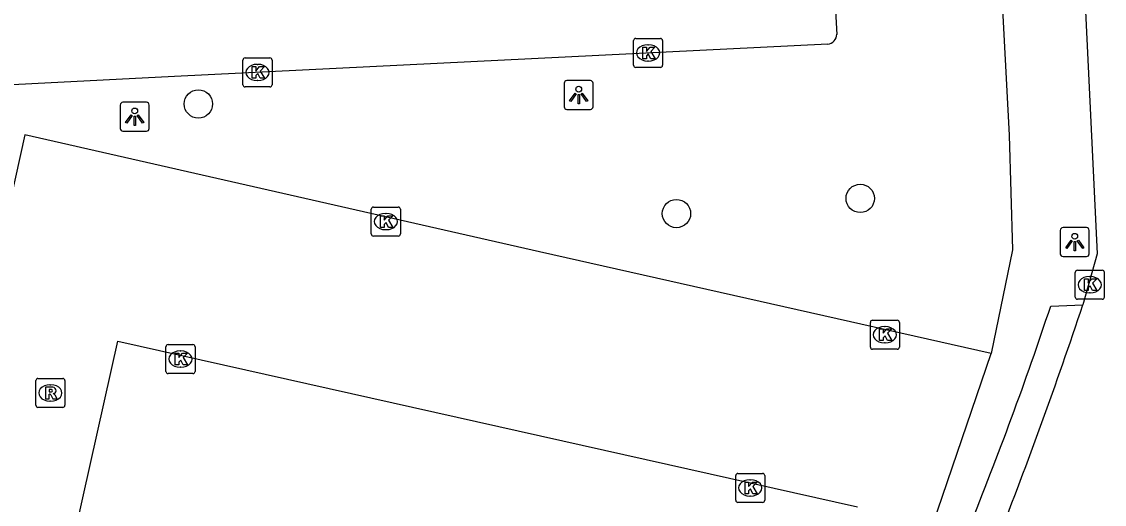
# Model space of a CAD drawing. Extents: x 160026 to 161302, y 384757 to 385701.
# Drawn here: x 160909.05 to 160946.35, y 385249.27 to 385265.91 of the extents above; entities that cross this region are included whole.
import ezdxf

# ---------------------------------------------------------------- set-up
doc = ezdxf.new("R2010")
doc.units = 0
for name, color, linetype in [('IMGEO_Boom', 7, 'Continuous'), ('IMGEO_Kolk', 7, 'Continuous'), ('IMGEO_Lichtpunt', 7, 'Continuous'), ('IMGEO_Parkeervlak_open', 7, 'Continuous'), ('IMGEO_Rijbaan_lokaal_open', 7, 'Continuous'), ('IMGEO_Rioolput', 7, 'Continuous'), ('IMGEO_Voetpad_open', 7, 'Continuous')]:
    doc.layers.add(name, color=color, linetype=linetype)

msp = doc.modelspace()

# ---------------------------------------------------------------- linework, layer by layer
at = {"layer": 'IMGEO_Boom'}
for centre in [(160915.141, 385263.07), (160937.944, 385259.814), (160931.612, 385259.292)]:
    msp.add_circle(centre, 0.489, dxfattribs=at)
at = {"layer": 'IMGEO_Kolk'}
for p, q in [((160930.133, 385264.404), (160930.133, 385265.256)), ((160930.208, 385265.33), (160931.06, 385265.33)), ((160930.621, 385265.11), (160930.646, 385265.11)), ((160931.134, 385265.256), (160931.134, 385264.404)), ((160916.752, 385264.656), (160917.604, 385264.656)), ((160916.677, 385263.73), (160916.677, 385264.582)), ((160917.165, 385264.436), (160917.19, 385264.436)), ((160917.678, 385264.582), (160917.678, 385263.73)), ((160931.06, 385264.33), (160930.208, 385264.33)), ((160930.644, 385264.55), (160930.619, 385264.55)), ((160917.604, 385263.656), (160916.752, 385263.656)), ((160917.188, 385263.876), (160917.163, 385263.876)), ((160921.098, 385258.591), (160921.098, 385259.443)), ((160921.173, 385259.517), (160922.025, 385259.517)), ((160922.099, 385259.443), (160922.099, 385258.591)), ((160921.586, 385259.297), (160921.611, 385259.297)), ((160921.609, 385258.737), (160921.584, 385258.737)), ((160922.025, 385258.517), (160921.173, 385258.517)), ((160945.353, 385256.414), (160945.353, 385257.266)), ((160945.428, 385257.34), (160946.28, 385257.34)), ((160946.354, 385257.266), (160946.354, 385256.414)), ((160945.841, 385257.12), (160945.866, 385257.12)), ((160945.864, 385256.56), (160945.839, 385256.56)), ((160946.28, 385256.34), (160945.428, 385256.34)), ((160938.292, 385254.689), (160938.292, 385255.541)), ((160938.367, 385255.615), (160939.219, 385255.615)), ((160938.78, 385255.395), (160938.805, 385255.395)), ((160939.293, 385255.541), (160939.293, 385254.689)), ((160914.024, 385253.851), (160914.024, 385254.703)), ((160914.099, 385254.777), (160914.951, 385254.777)), ((160915.025, 385254.703), (160915.025, 385253.851)), ((160939.219, 385254.615), (160938.367, 385254.615)), ((160938.803, 385254.835), (160938.778, 385254.835)), ((160914.512, 385254.557), (160914.537, 385254.557)), ((160914.535, 385253.997), (160914.51, 385253.997)), ((160914.951, 385253.777), (160914.099, 385253.777)), ((160933.653, 385249.41), (160933.653, 385250.262)), ((160933.728, 385250.336), (160934.58, 385250.336)), ((160934.141, 385250.116), (160934.166, 385250.116)), ((160934.654, 385250.262), (160934.654, 385249.41)), ((160934.164, 385249.556), (160934.139, 385249.556)), ((160934.58, 385249.336), (160933.728, 385249.336))]:
    msp.add_line(p, q, dxfattribs=at)
for points in [[(160930.133, 385264.404), (160930.133, 385265.256)], [(160930.208, 385265.33), (160931.06, 385265.33)], [(160930.454, 385265.03), (160930.577, 385265.03), (160930.577, 385264.879), (160930.707, 385265.03), (160930.871, 385265.03), (160930.725, 385264.879), (160930.878, 385264.63), (160930.726, 385264.63), (160930.641, 385264.794), (160930.577, 385264.727), (160930.577, 385264.63), (160930.454, 385264.63), (160930.454, 385265.03)], [(160931.134, 385265.256), (160931.134, 385264.404)], [(160916.752, 385264.656), (160917.604, 385264.656)], [(160916.677, 385263.73), (160916.677, 385264.582)], [(160916.998, 385264.356), (160917.121, 385264.356), (160917.121, 385264.205), (160917.251, 385264.356), (160917.415, 385264.356), (160917.269, 385264.205), (160917.422, 385263.956), (160917.27, 385263.956), (160917.185, 385264.12), (160917.121, 385264.053), (160917.121, 385263.956), (160916.998, 385263.956), (160916.998, 385264.356)], [(160917.678, 385264.582), (160917.678, 385263.73)], [(160931.06, 385264.33), (160930.208, 385264.33)], [(160917.604, 385263.656), (160916.752, 385263.656)], [(160921.098, 385258.591), (160921.098, 385259.443)], [(160921.173, 385259.517), (160922.025, 385259.517)], [(160922.099, 385259.443), (160922.099, 385258.591)], [(160921.419, 385259.217), (160921.542, 385259.217), (160921.542, 385259.066), (160921.672, 385259.217), (160921.836, 385259.217), (160921.69, 385259.066), (160921.843, 385258.817), (160921.691, 385258.817), (160921.606, 385258.981), (160921.542, 385258.914), (160921.542, 385258.817), (160921.419, 385258.817), (160921.419, 385259.217)], [(160922.025, 385258.517), (160921.173, 385258.517)], [(160945.353, 385256.414), (160945.353, 385257.266)], [(160945.428, 385257.34), (160946.28, 385257.34)], [(160946.354, 385257.266), (160946.354, 385256.414)], [(160945.674, 385257.04), (160945.797, 385257.04), (160945.797, 385256.889), (160945.927, 385257.04), (160946.091, 385257.04), (160945.945, 385256.889), (160946.098, 385256.64), (160945.946, 385256.64), (160945.861, 385256.804), (160945.797, 385256.737), (160945.797, 385256.64), (160945.674, 385256.64), (160945.674, 385257.04)], [(160946.28, 385256.34), (160945.428, 385256.34)], [(160938.292, 385254.689), (160938.292, 385255.541)], [(160938.367, 385255.615), (160939.219, 385255.615)], [(160939.293, 385255.541), (160939.293, 385254.689)], [(160938.613, 385255.315), (160938.736, 385255.315), (160938.736, 385255.164), (160938.866, 385255.315), (160939.03, 385255.315), (160938.884, 385255.164), (160939.037, 385254.915), (160938.885, 385254.915), (160938.8, 385255.079), (160938.736, 385255.012), (160938.736, 385254.915), (160938.613, 385254.915), (160938.613, 385255.315)], [(160914.024, 385253.851), (160914.024, 385254.703)], [(160914.099, 385254.777), (160914.951, 385254.777)], [(160915.025, 385254.703), (160915.025, 385253.851)], [(160939.219, 385254.615), (160938.367, 385254.615)], [(160914.345, 385254.477), (160914.468, 385254.477), (160914.468, 385254.326), (160914.598, 385254.477), (160914.762, 385254.477), (160914.616, 385254.326), (160914.769, 385254.077), (160914.617, 385254.077), (160914.532, 385254.241), (160914.468, 385254.174), (160914.468, 385254.077), (160914.345, 385254.077), (160914.345, 385254.477)], [(160914.951, 385253.777), (160914.099, 385253.777)], [(160933.653, 385249.41), (160933.653, 385250.262)], [(160933.728, 385250.336), (160934.58, 385250.336)], [(160934.654, 385250.262), (160934.654, 385249.41)], [(160933.974, 385250.036), (160934.097, 385250.036), (160934.097, 385249.885), (160934.227, 385250.036), (160934.391, 385250.036), (160934.245, 385249.885), (160934.398, 385249.636), (160934.246, 385249.636), (160934.161, 385249.8), (160934.097, 385249.733), (160934.097, 385249.636), (160933.974, 385249.636), (160933.974, 385250.036)], [(160934.58, 385249.336), (160933.728, 385249.336)]]:
    msp.add_lwpolyline(points, dxfattribs=at)
for centre, start, end in [((160930.21, 385265.254), 91.552, 178.448), ((160930.21, 385265.254), 91.552, 178.448), ((160931.058, 385265.254), 1.552, 88.448), ((160931.058, 385265.254), 1.552, 88.448), ((160916.754, 385264.58), 91.552, 178.448), ((160916.754, 385264.58), 91.552, 178.448), ((160917.602, 385264.58), 1.552, 88.448), ((160917.602, 385264.58), 1.552, 88.448), ((160930.21, 385264.406), 181.552, 268.448), ((160930.21, 385264.406), 181.552, 268.448), ((160931.058, 385264.406), 271.552, 358.448), ((160931.058, 385264.406), 271.552, 358.448), ((160916.754, 385263.732), 181.552, 268.448), ((160916.754, 385263.732), 181.552, 268.448), ((160917.602, 385263.732), 271.552, 358.448), ((160917.602, 385263.732), 271.552, 358.448), ((160921.175, 385259.441), 91.552, 178.448), ((160921.175, 385259.441), 91.552, 178.448), ((160922.023, 385259.441), 1.552, 88.448), ((160922.023, 385259.441), 1.552, 88.448), ((160921.175, 385258.593), 181.552, 268.448), ((160921.175, 385258.593), 181.552, 268.448), ((160922.023, 385258.593), 271.552, 358.448), ((160922.023, 385258.593), 271.552, 358.448), ((160945.43, 385257.264), 91.552, 178.448), ((160945.43, 385257.264), 91.552, 178.448), ((160946.278, 385257.264), 1.552, 88.448), ((160946.278, 385257.264), 1.552, 88.448), ((160945.43, 385256.416), 181.552, 268.448), ((160945.43, 385256.416), 181.552, 268.448), ((160946.278, 385256.416), 271.552, 358.448), ((160946.278, 385256.416), 271.552, 358.448), ((160938.369, 385255.539), 91.552, 178.448), ((160938.369, 385255.539), 91.552, 178.448), ((160939.217, 385255.539), 1.552, 88.448), ((160939.217, 385255.539), 1.552, 88.448), ((160914.101, 385254.701), 91.552, 178.448), ((160914.101, 385254.701), 91.552, 178.448), ((160914.949, 385254.701), 1.552, 88.448), ((160914.949, 385254.701), 1.552, 88.448), ((160938.369, 385254.691), 181.552, 268.448), ((160938.369, 385254.691), 181.552, 268.448), ((160939.217, 385254.691), 271.552, 358.448), ((160939.217, 385254.691), 271.552, 358.448), ((160914.101, 385253.853), 181.552, 268.448), ((160914.101, 385253.853), 181.552, 268.448), ((160914.949, 385253.853), 271.552, 358.448), ((160914.949, 385253.853), 271.552, 358.448), ((160933.73, 385250.26), 91.552, 178.448), ((160933.73, 385250.26), 91.552, 178.448), ((160934.578, 385250.26), 1.552, 88.448), ((160934.578, 385250.26), 1.552, 88.448), ((160933.73, 385249.412), 181.552, 268.448), ((160933.73, 385249.412), 181.552, 268.448), ((160934.578, 385249.412), 271.552, 358.448), ((160934.578, 385249.412), 271.552, 358.448)]:
    msp.add_arc(centre, 0.0765, start, end, dxfattribs=at)
for centre, major_axis, ratio, start_param, end_param in [((160930.62, 385264.83), (-0.387, 0.002), 0.722429, 4.712389, 7.853982), ((160930.645, 385264.83), (-0.39, 0.002), 0.717154, 1.570796, 4.712389), ((160917.164, 385264.156), (-0.387, 0.002), 0.722429, 4.712389, 7.853982), ((160917.189, 385264.156), (-0.39, 0.002), 0.717154, 1.570796, 4.712389), ((160921.585, 385259.017), (-0.387, 0.002), 0.722429, 4.712389, 7.853982), ((160921.61, 385259.017), (-0.39, 0.002), 0.717154, 1.570796, 4.712389), ((160945.84, 385256.84), (-0.387, 0.002), 0.722429, 4.712389, 7.853982), ((160945.865, 385256.84), (-0.39, 0.002), 0.717154, 1.570796, 4.712389), ((160938.779, 385255.115), (-0.387, 0.002), 0.722429, 4.712389, 7.853982), ((160938.804, 385255.115), (-0.39, 0.002), 0.717154, 1.570796, 4.712389), ((160914.511, 385254.277), (-0.387, 0.002), 0.722429, 4.712389, 7.853982), ((160914.536, 385254.277), (-0.39, 0.002), 0.717154, 1.570796, 4.712389), ((160934.14, 385249.836), (-0.387, 0.002), 0.722429, 4.712389, 7.853982), ((160934.165, 385249.836), (-0.39, 0.002), 0.717154, 1.570796, 4.712389)]:
    msp.add_ellipse(centre, major_axis=major_axis, ratio=ratio, start_param=start_param, end_param=end_param, dxfattribs=at)
at = {"layer": 'IMGEO_Lichtpunt'}
for p, q in [((160927.745, 385263.782), (160927.745, 385262.975)), ((160927.745, 385263.782), (160927.745, 385262.975)), ((160928.647, 385263.877), (160927.839, 385263.877)), ((160928.647, 385263.877), (160927.839, 385263.877)), ((160928.741, 385262.975), (160928.741, 385263.782)), ((160928.741, 385262.975), (160928.741, 385263.782)), ((160912.448, 385263.033), (160912.448, 385262.226)), ((160912.448, 385263.033), (160912.448, 385262.226)), ((160913.35, 385263.128), (160912.542, 385263.128)), ((160913.35, 385263.128), (160912.542, 385263.128)), ((160913.444, 385262.226), (160913.444, 385263.033)), ((160913.444, 385262.226), (160913.444, 385263.033)), ((160927.839, 385262.881), (160928.647, 385262.881)), ((160927.839, 385262.881), (160928.647, 385262.881)), ((160912.542, 385262.132), (160913.35, 385262.132)), ((160912.542, 385262.132), (160913.35, 385262.132)), ((160944.836, 385258.713), (160944.836, 385257.906)), ((160944.836, 385258.713), (160944.836, 385257.906)), ((160945.738, 385258.808), (160944.93, 385258.808)), ((160945.738, 385258.808), (160944.93, 385258.808)), ((160945.832, 385257.906), (160945.832, 385258.713)), ((160945.832, 385257.906), (160945.832, 385258.713)), ((160944.93, 385257.812), (160945.738, 385257.812)), ((160944.93, 385257.812), (160945.738, 385257.812))]:
    msp.add_line(p, q, dxfattribs=at)
for points in [[(160928.119, 385263.446), (160928.158, 385263.418), (160927.97, 385263.156), (160927.932, 385263.183), (160928.119, 385263.446)], [(160928.221, 385263.398), (160928.268, 385263.398), (160928.268, 385263.076), (160928.221, 385263.076), (160928.221, 385263.398)], [(160928.331, 385263.418), (160928.369, 385263.445), (160928.556, 385263.183), (160928.517, 385263.155), (160928.331, 385263.418)], [(160912.822, 385262.697), (160912.861, 385262.669), (160912.673, 385262.407), (160912.635, 385262.434), (160912.822, 385262.697)], [(160912.924, 385262.649), (160912.971, 385262.649), (160912.971, 385262.327), (160912.924, 385262.327), (160912.924, 385262.649)], [(160913.034, 385262.669), (160913.072, 385262.696), (160913.259, 385262.434), (160913.22, 385262.406), (160913.034, 385262.669)], [(160945.21, 385258.377), (160945.249, 385258.349), (160945.061, 385258.087), (160945.023, 385258.114), (160945.21, 385258.377)], [(160945.312, 385258.329), (160945.359, 385258.329), (160945.359, 385258.007), (160945.312, 385258.007), (160945.312, 385258.329)], [(160945.422, 385258.349), (160945.46, 385258.376), (160945.647, 385258.114), (160945.608, 385258.086), (160945.422, 385258.349)]]:
    msp.add_lwpolyline(points, dxfattribs=at)
for centre in [(160928.244, 385263.58), (160912.947, 385262.831), (160945.335, 385258.511)]:
    msp.add_circle(centre, 0.0994, dxfattribs=at)
for centre, start, end in [((160927.839, 385263.782), 90, 180), ((160927.839, 385263.782), 90, 180), ((160928.647, 385263.782), 0, 90), ((160928.647, 385263.782), 0, 90), ((160912.542, 385263.033), 90, 180), ((160912.542, 385263.033), 90, 180), ((160913.35, 385263.033), 0, 90), ((160913.35, 385263.033), 0, 90), ((160927.839, 385262.975), 180, 270), ((160927.839, 385262.975), 180, 270), ((160928.647, 385262.975), 270, 0), ((160928.647, 385262.975), 270, 360), ((160912.542, 385262.226), 180, 270), ((160912.542, 385262.226), 180, 270), ((160913.35, 385262.226), 270, 0), ((160913.35, 385262.226), 270, 360), ((160944.93, 385258.713), 90, 180), ((160944.93, 385258.713), 90, 180), ((160945.738, 385258.713), 0, 90), ((160945.738, 385258.713), 0, 90), ((160944.93, 385257.906), 180, 270), ((160944.93, 385257.906), 180, 270), ((160945.738, 385257.906), 270, 0), ((160945.738, 385257.906), 270, 360)]:
    msp.add_arc(centre, 0.0946, start, end, dxfattribs=at)
at = {"layer": 'IMGEO_Parkeervlak_open'}
for points in [[(160936.873, 385270.226), (160937.139, 385265.47)], [(160936.824, 385265.134), (160914.316, 385264.011), (160906.935, 385263.633), (160879.198, 385262.263)]]:
    msp.add_lwpolyline(points, dxfattribs=at)
msp.add_arc((160936.786, 385265.486), 0.354, 276.2123, 357.4829, dxfattribs=at)
at = {"layer": 'IMGEO_Rijbaan_lokaal_open'}
for points in [[(160944.63, 385288.654), (160945.111, 385278.702), (160946.109, 385257.905), (160945.617, 385256.146)], [(160942.453, 385254.474), (160926.89, 385257.972), (160916.279, 385260.384), (160909.157, 385262.003), (160907.642, 385255.177), (160905.273, 385255.672), (160904.191, 385255.897)], [(160935.642, 385239.627), (160910.222, 385245.272), (160912.367, 385254.899), (160937.853, 385249.179)], [(160940.447, 385248.57), (160942.453, 385254.474)]]:
    msp.add_lwpolyline(points, dxfattribs=at)
msp.add_arc((160776.299, 385312.937), 178.589, 338.69986, 341.45806, dxfattribs=at)
at = {"layer": 'IMGEO_Rioolput'}
for p, q in [((160909.54, 385252.682), (160909.54, 385253.534)), ((160909.615, 385253.608), (160910.467, 385253.608)), ((160910.541, 385253.534), (160910.541, 385252.682)), ((160910.028, 385253.388), (160910.053, 385253.388)), ((160910.051, 385252.828), (160910.026, 385252.828)), ((160910.467, 385252.608), (160909.615, 385252.608))]:
    msp.add_line(p, q, dxfattribs=at)
for points in [[(160909.54, 385252.682), (160909.54, 385253.534)], [(160909.615, 385253.608), (160910.467, 385253.608)], [(160910.541, 385253.534), (160910.541, 385252.682)], [(160910.129, 385253.306), (160909.877, 385253.308), (160909.877, 385252.908)], [(160910.055, 385253.227), (160910.001, 385253.227), (160910.001, 385253.146)], [(160910.001, 385253.146), (160910.053, 385253.146)], [(160909.877, 385252.908), (160910.001, 385252.908), (160910.001, 385253.07), (160910.012, 385253.07)], [(160910.059, 385253.041), (160910.13, 385252.908), (160910.27, 385252.908), (160910.205, 385253.034)], [(160910.467, 385252.608), (160909.615, 385252.608)]]:
    msp.add_lwpolyline(points, dxfattribs=at)
for centre, radius, start, end in [((160909.617, 385253.532), 0.0765, 91.552, 178.448), ((160909.617, 385253.532), 0.0765, 91.552, 178.448), ((160910.465, 385253.532), 0.0765, 1.552, 88.448), ((160910.465, 385253.532), 0.0765, 1.552, 88.448), ((160910.037, 385253.335), 0.19, 274.7715, 282.9687), ((160910.061, 385253.131), 0.0964, 77.0061, 93.1865), ((160910.075, 385253.188), 0.0378, 276.6634, 79.6772), ((160910.128, 385253.196), 0.109, 350.3612, 89.416), ((160910.126, 385253.196), 0.112, 277.5842, 350.9817), ((160910.11, 385252.981), 0.108, 29.5134, 73.7905), ((160910.011, 385253.017), 0.0533, 26.0293, 88.6989), ((160909.617, 385252.684), 0.0765, 181.552, 268.448), ((160909.617, 385252.684), 0.0765, 181.552, 268.448), ((160910.465, 385252.684), 0.0765, 271.552, 358.448), ((160910.465, 385252.684), 0.0765, 271.552, 358.448)]:
    msp.add_arc(centre, radius, start, end, dxfattribs=at)
for centre, major_axis, ratio, start_param, end_param in [((160910.027, 385253.108), (-0.387, 0.002), 0.722429, 4.712389, 7.853982), ((160910.052, 385253.108), (-0.39, 0.002), 0.717154, 1.570796, 4.712389)]:
    msp.add_ellipse(centre, major_axis=major_axis, ratio=ratio, start_param=start_param, end_param=end_param, dxfattribs=at)
at = {"layer": 'IMGEO_Voetpad_open'}
for points in [[(160942.078, 385280.873), (160943.072, 385261.989), (160943.187, 385258.042), (160942.453, 385254.474)], [(160944.506, 385256.103), (160945.617, 385256.146)]]:
    msp.add_lwpolyline(points, dxfattribs=at)
msp.add_arc((160824.029, 385296.11), 126.946, 337.9444, 341.63014, dxfattribs=at)

doc.saveas('drawing.dxf')
